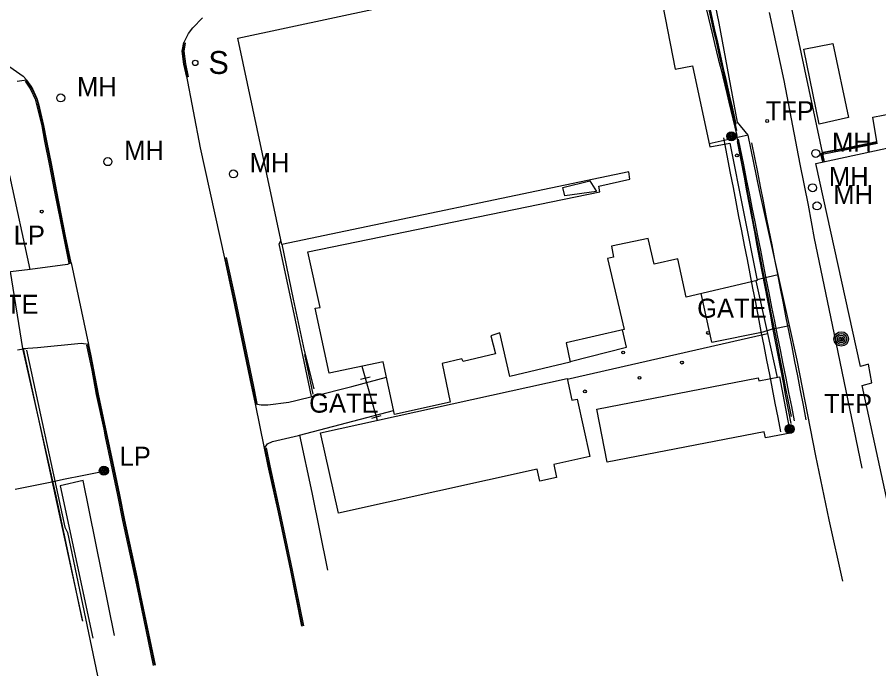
# Model space of a CAD drawing. Extents: x 368532 to 392481, y 10654822 to 10676899.
# Drawn here: x 388673.9 to 388899.6, y 10658513.4 to 10658686 of the extents above; entities that cross this region are included whole.
import ezdxf

# ---------------------------------------------------------------- set-up
doc = ezdxf.new("R2010")
doc.units = 0
for name, color, linetype in [('p_Catenary', 7, 'Continuous'), ('p_dtm retaining wall', 7, 'Continuous'), ('p_dtm sidewalk', 7, 'Continuous'), ('p_dtm slab', 7, 'Continuous'), ('p_road - paved curb', 7, 'Continuous'), ('p_road general road feature', 7, 'Continuous'), ('p_structure building', 7, 'Continuous'), ('p_structure fence', 7, 'Continuous'), ('p_structure sign', 7, 'Continuous'), ('p_structure unidentified', 7, 'Continuous'), ('p_structure wall', 7, 'Continuous'), ('p_utility general pole', 7, 'Continuous'), ('p_utility_manhole', 7, 'Continuous'), ('p_veg woods', 7, 'Continuous')]:
    doc.layers.add(name, color=color, linetype=linetype)

msp = doc.modelspace()

# ---------------------------------------------------------------- linework, layer by layer
at = {"layer": 'p_Catenary'}
for points in [[(388851.78, 10658704.13), (388852.33, 10658701.71), (388852.87, 10658699.28), (388853.42, 10658696.85), (388853.97, 10658694.42), (388854.51, 10658691.99), (388855.06, 10658689.56), (388855.61, 10658687.13), (388856.16, 10658684.7), (388856.7, 10658682.27), (388857.25, 10658679.84), (388857.8, 10658677.41), (388858.34, 10658674.98), (388858.89, 10658672.55), (388859.44, 10658670.12), (388859.98, 10658667.69), (388860.53, 10658665.26), (388861.08, 10658662.83), (388861.62, 10658660.4), (388862.17, 10658657.97)], [(388851.85, 10658702.06), (388852.4, 10658699.64), (388852.95, 10658697.23), (388853.51, 10658694.82), (388854.06, 10658692.41), (388854.61, 10658690), (388855.17, 10658687.59), (388855.72, 10658685.18), (388856.27, 10658682.77), (388856.82, 10658680.36), (388857.38, 10658677.95), (388857.93, 10658675.53), (388858.48, 10658673.12), (388859.04, 10658670.71), (388859.59, 10658668.3), (388860.14, 10658665.89), (388860.7, 10658663.48), (388861.25, 10658661.07), (388861.8, 10658658.66), (388862.35, 10658656.25)], [(388852.34, 10658696.71), (388852.87, 10658694.51), (388853.4, 10658692.32), (388853.94, 10658690.12), (388854.47, 10658687.92), (388855, 10658685.72), (388855.54, 10658683.53), (388856.07, 10658681.33), (388856.6, 10658679.13), (388857.14, 10658676.93), (388857.67, 10658674.74), (388858.2, 10658672.54), (388858.74, 10658670.34), (388859.27, 10658668.15), (388859.8, 10658665.95), (388860.34, 10658663.75), (388860.87, 10658661.55), (388861.4, 10658659.36), (388861.94, 10658657.16), (388862.47, 10658654.96)], [(388858.92, 10658654.33), (388860.71, 10658645.09), (388861.44, 10658641.32), (388862.18, 10658637.56), (388862.91, 10658633.79), (388863.64, 10658630.02), (388864.37, 10658626.26), (388865.1, 10658622.49), (388865.84, 10658618.73), (388866.57, 10658614.96), (388867.3, 10658611.19), (388868.03, 10658607.43), (388868.76, 10658603.66), (388869.5, 10658599.9), (388870.23, 10658596.13), (388870.96, 10658592.36), (388871.69, 10658588.6), (388872.42, 10658584.83), (388873.16, 10658581.07), (388873.89, 10658577.3)], [(388862.31, 10658655.01), (388863.07, 10658651.13), (388863.82, 10658647.25), (388864.57, 10658643.38), (388865.33, 10658639.5), (388866.08, 10658635.63), (388866.84, 10658631.75), (388867.59, 10658627.88), (388868.35, 10658624), (388869.1, 10658620.13), (388869.85, 10658616.25), (388870.61, 10658612.38), (388871.36, 10658608.5), (388872.12, 10658604.63), (388872.87, 10658600.75), (388873.63, 10658596.88), (388874.38, 10658593), (388875.13, 10658589.12), (388875.89, 10658585.25), (388876.64, 10658581.37)], [(388862.53, 10658653.41), (388864.31, 10658644.06), (388864.99, 10658640.47), (388865.67, 10658636.88), (388866.35, 10658633.3), (388867.03, 10658629.71), (388867.71, 10658626.12), (388868.39, 10658622.53), (388869.08, 10658618.94), (388869.76, 10658615.35), (388870.44, 10658611.76), (388871.12, 10658608.17), (388871.8, 10658604.59), (388872.48, 10658601), (388873.16, 10658597.41), (388873.84, 10658593.82), (388874.53, 10658590.23), (388875.21, 10658586.64), (388875.89, 10658583.05), (388876.57, 10658579.47)], [(388862.82, 10658654), (388864.15, 10658647.28), (388864.89, 10658643.55), (388865.63, 10658639.83), (388866.37, 10658636.1), (388867.11, 10658632.38), (388867.85, 10658628.65), (388868.59, 10658624.92), (388869.33, 10658621.2), (388870.07, 10658617.47), (388870.81, 10658613.75), (388871.55, 10658610.02), (388872.29, 10658606.3), (388873.03, 10658602.57), (388873.77, 10658598.85), (388874.52, 10658595.12), (388875.26, 10658591.4), (388876, 10658587.67), (388876.74, 10658583.94), (388877.48, 10658580.22)], [(388866.31, 10658653.03), (388867.06, 10658649.21), (388867.81, 10658645.4), (388868.56, 10658641.58), (388869.31, 10658637.76), (388870.06, 10658633.94), (388870.81, 10658630.13), (388871.56, 10658626.31), (388872.31, 10658622.49), (388873.06, 10658618.68), (388873.81, 10658614.86), (388874.56, 10658611.04), (388875.3, 10658607.23), (388876.05, 10658603.41), (388876.8, 10658599.59), (388877.55, 10658595.77), (388878.3, 10658591.96), (388879.05, 10658588.14), (388879.8, 10658584.32), (388880.55, 10658580.51)], [(388673.32, 10658562.29), (388677.71, 10658563.19), (388682.09, 10658564.09), (388686.48, 10658564.99), (388690.87, 10658565.89), (388695.25, 10658566.8)]]:
    msp.add_lwpolyline(points, dxfattribs=at)
at = {"layer": 'p_dtm retaining wall'}
for p, q in [((388746.24, 10658612.07), (388743.31, 10658626.48)), ((388749.13, 10658598.66), (388746.24, 10658612.07)), ((388676.32, 10658598.7), (388686.35, 10658552.34)), ((388751.72, 10658588.61), (388749.13, 10658598.66)), ((388686.35, 10658552.34), (388687.09, 10658550.94)), ((388687.09, 10658550.94), (388694.94, 10658513.4))]:
    msp.add_line(p, q, dxfattribs=at)
at = {"layer": 'p_dtm sidewalk'}
for p, q in [((388673.85, 10658669.19), (388676.35, 10658669.53)), ((388677.31, 10658619.91), (388671.99, 10658644.5)), ((388742.53, 10658626.55), (388742.99, 10658627.38)), ((388746.77, 10658606.57), (388742.53, 10658626.55)), ((388751, 10658586.58), (388746.77, 10658606.57)), ((388747.86, 10658576.42), (388751.11, 10658561.39)), ((388691.17, 10658564.59), (388685.14, 10658563.18)), ((388699.35, 10658523.98), (388691.17, 10658564.59)), ((388685.14, 10658563.18), (388693.74, 10658523.25)), ((388751.11, 10658561.39), (388755.2, 10658541.09))]:
    msp.add_line(p, q, dxfattribs=at)
at = {"layer": 'p_dtm slab'}
for p, q in [((388865.38, 10658655.03), (388855.22, 10658652.84)), ((388833.52, 10658599.48), (388832.49, 10658604.03)), ((388818.73, 10658595.74), (388833.52, 10658599.48))]:
    msp.add_line(p, q, dxfattribs=at)
at = {"layer": 'p_road - paved curb'}
for p, q in [((388857.83, 10658684.38), (388854.62, 10658699.74)), ((388719.94, 10658683.17), (388722.45, 10658685.85)), ((388874.87, 10658669.36), (388871.02, 10658687.23)), ((388862.58, 10658658.49), (388857.83, 10658684.38)), ((388717.64, 10658679.46), (388718.8, 10658681.69)), ((388718.8, 10658681.69), (388719.94, 10658683.17)), ((388717.15, 10658677.08), (388717.52, 10658679.37)), ((388717.3, 10658677.08), (388717.67, 10658679.35)), ((388717.65, 10658677.07), (388718.01, 10658679.29)), ((388717.55, 10658673.65), (388717.15, 10658677.08)), ((388717.7, 10658673.68), (388717.3, 10658677.08)), ((388718.04, 10658673.73), (388717.65, 10658677.07)), ((388671.13, 10658673.62), (388675.44, 10658670.55)), ((388718.32, 10658670.26), (388717.55, 10658673.65)), ((388718.47, 10658670.29), (388717.7, 10658673.68)), ((388718.81, 10658670.37), (388718.04, 10658673.73)), ((388675.44, 10658670.55), (388676.35, 10658669.53)), ((388721.94, 10658651.71), (388718.28, 10658670.99)), ((388675.95, 10658669.21), (388677.06, 10658667.66)), ((388676.23, 10658669.41), (388677.35, 10658667.86)), ((388676.35, 10658669.5), (388677.48, 10658667.94)), ((388677.06, 10658667.66), (388677.5, 10658666.95)), ((388677.35, 10658667.86), (388677.81, 10658667.11)), ((388677.48, 10658667.94), (388677.94, 10658667.18)), ((388879.03, 10658647.5), (388874.87, 10658669.36)), ((388677.5, 10658666.95), (388678.59, 10658664.53)), ((388677.81, 10658667.11), (388678.92, 10658664.65)), ((388677.94, 10658667.18), (388679.06, 10658664.7)), ((388678.59, 10658664.53), (388678.99, 10658663.14)), ((388678.92, 10658664.65), (388679.32, 10658663.23)), ((388678.99, 10658663.14), (388680.31, 10658657.51)), ((388679.06, 10658664.7), (388679.47, 10658663.27)), ((388679.32, 10658663.23), (388680.65, 10658657.58)), ((388679.47, 10658663.27), (388680.8, 10658657.61)), ((388680.31, 10658657.51), (388681.04, 10658653.48)), ((388680.65, 10658657.58), (388681.38, 10658653.54)), ((388680.8, 10658657.61), (388681.53, 10658653.57)), ((388865.38, 10658655.03), (388862.58, 10658658.49)), ((388868.33, 10658640.57), (388865.38, 10658655.03)), ((388681.04, 10658653.48), (388682.27, 10658647.51)), ((388681.38, 10658653.54), (388682.61, 10658647.58)), ((388681.53, 10658653.57), (388682.76, 10658647.61)), ((388728.26, 10658622.86), (388721.94, 10658651.71)), ((388682.27, 10658647.51), (388683.7, 10658640.25)), ((388682.61, 10658647.58), (388684.04, 10658640.32)), ((388682.76, 10658647.61), (388684.19, 10658640.35)), ((388881.17, 10658636.74), (388879.03, 10658647.5)), ((388873.05, 10658619.31), (388868.33, 10658640.57)), ((388683.7, 10658640.25), (388685.98, 10658628.53)), ((388684.04, 10658640.32), (388686.32, 10658628.6)), ((388684.19, 10658640.35), (388686.47, 10658628.63)), ((388882.82, 10658627.98), (388881.17, 10658636.74)), ((388685.98, 10658628.53), (388687.42, 10658621.51)), ((388686.32, 10658628.6), (388687.76, 10658621.58)), ((388686.47, 10658628.63), (388687.91, 10658621.61)), ((388887.5, 10658605.34), (388882.82, 10658627.98)), ((388730.59, 10658612.18), (388728.26, 10658622.86)), ((388730.74, 10658612.21), (388728.41, 10658622.89)), ((388731.08, 10658612.28), (388728.75, 10658622.97)), ((388688.01, 10658621.65), (388692.61, 10658600.19)), ((388873.22, 10658618.56), (388873.05, 10658619.31)), ((388876.23, 10658605.17), (388873.22, 10658618.56)), ((388735.29, 10658589.54), (388730.59, 10658612.18)), ((388735.44, 10658589.57), (388730.74, 10658612.21)), ((388735.78, 10658589.64), (388731.08, 10658612.28)), ((388878.27, 10658596.13), (388876.23, 10658605.17)), ((388892, 10658583.44), (388887.5, 10658605.34)), ((388692.05, 10658600.03), (388692.65, 10658597.16)), ((388692.39, 10658600.1), (388692.99, 10658597.23)), ((388692.54, 10658600.13), (388693.14, 10658597.26)), ((388692.65, 10658597.16), (388693.42, 10658593.45)), ((388692.99, 10658597.23), (388693.76, 10658593.52)), ((388693.14, 10658597.26), (388693.91, 10658593.55)), ((388883.17, 10658571.02), (388878.27, 10658596.13)), ((388693.42, 10658593.45), (388694.58, 10658587.07)), ((388693.76, 10658593.52), (388694.92, 10658587.14)), ((388693.91, 10658593.55), (388695.07, 10658587.17)), ((388736.31, 10658584.64), (388735.29, 10658589.54)), ((388736.46, 10658584.67), (388735.44, 10658589.57)), ((388736.8, 10658584.74), (388735.78, 10658589.64)), ((388694.58, 10658587.07), (388696.55, 10658578.03)), ((388694.92, 10658587.14), (388696.89, 10658578.1)), ((388695.07, 10658587.17), (388697.04, 10658578.13)), ((388738.66, 10658573.06), (388736.31, 10658584.64)), ((388895.31, 10658567.81), (388892, 10658583.44)), ((388696.55, 10658578.03), (388696.94, 10658576.02)), ((388696.89, 10658578.1), (388697.28, 10658576.09)), ((388697.04, 10658578.13), (388697.43, 10658576.12)), ((388696.94, 10658576.02), (388698.43, 10658569.05)), ((388697.28, 10658576.09), (388698.77, 10658569.12)), ((388697.43, 10658576.12), (388698.92, 10658569.15)), ((388739.66, 10658568.35), (388738.68, 10658573.04)), ((388739.81, 10658568.38), (388738.83, 10658573.07)), ((388740.15, 10658568.45), (388739.17, 10658573.14)), ((388886.62, 10658554.31), (388883.17, 10658571.02)), ((388698.43, 10658569.05), (388700.17, 10658560.72)), ((388698.77, 10658569.12), (388700.51, 10658560.79)), ((388698.92, 10658569.15), (388700.66, 10658560.82)), ((388742.31, 10658556.27), (388739.66, 10658568.35)), ((388742.46, 10658556.3), (388739.81, 10658568.38)), ((388742.8, 10658556.38), (388740.15, 10658568.45)), ((388700.17, 10658560.72), (388701.52, 10658554.11)), ((388700.51, 10658560.79), (388701.86, 10658554.18)), ((388700.66, 10658560.82), (388702.01, 10658554.21)), ((388745.55, 10658540.99), (388742.31, 10658556.27)), ((388745.7, 10658541.02), (388742.46, 10658556.3)), ((388746.04, 10658541.09), (388742.8, 10658556.38)), ((388701.52, 10658554.11), (388704.71, 10658539.2)), ((388701.86, 10658554.18), (388705.05, 10658539.27)), ((388702.01, 10658554.21), (388705.2, 10658539.3)), ((388890.19, 10658538.16), (388886.62, 10658554.31)), ((388704.71, 10658539.2), (388705.74, 10658534.31)), ((388705.05, 10658539.27), (388706.08, 10658534.38)), ((388705.2, 10658539.3), (388706.23, 10658534.41)), ((388748.47, 10658526.36), (388745.55, 10658540.99)), ((388748.62, 10658526.39), (388745.7, 10658541.02)), ((388748.96, 10658526.46), (388746.04, 10658541.09)), ((388705.74, 10658534.31), (388709.51, 10658516.12)), ((388706.08, 10658534.38), (388709.85, 10658516.19)), ((388706.23, 10658534.41), (388710, 10658516.22))]:
    msp.add_line(p, q, dxfattribs=at)
at = {"layer": 'p_road general road feature'}
for p, q in [((388898.07, 10658659.81), (388903.51, 10658660.85)), ((388899.15, 10658653.42), (388898.07, 10658659.81)), ((388885.06, 10658650.64), (388891.54, 10658651.85)), ((388891.54, 10658651.85), (388899.15, 10658653.42)), ((388891.57, 10658651.7), (388899.18, 10658653.27)), ((388891.64, 10658651.36), (388899.25, 10658652.93)), ((388884.41, 10658650.16), (388885.06, 10658650.64)), ((388884.92, 10658648), (388884.41, 10658650.16)), ((388884.58, 10658650.1), (388885.12, 10658650.5)), ((388885.06, 10658648.03), (388884.58, 10658650.1)), ((388884.97, 10658649.95), (388885.26, 10658650.17)), ((388885.41, 10658648.1), (388884.97, 10658649.95)), ((388885.12, 10658650.5), (388891.57, 10658651.7)), ((388885.26, 10658650.17), (388891.64, 10658651.36)), ((388687.08, 10658621.15), (388677.31, 10658619.91)), ((388688.01, 10658621.65), (388687.08, 10658621.15)), ((388677.31, 10658619.91), (388672.12, 10658619.26)), ((388869.13, 10658617.57), (388873.22, 10658618.56)), ((388867.74, 10658617.26), (388869.13, 10658617.57)), ((388855.9, 10658600.81), (388853.12, 10658613.58)), ((388871.49, 10658604.22), (388876.23, 10658605.17)), ((388855.9, 10658600.81), (388869.3, 10658603.55)), ((388869.3, 10658603.55), (388871.49, 10658604.22)), ((388690.68, 10658600.49), (388679.24, 10658599.36)), ((388692.61, 10658600.19), (388690.68, 10658600.49)), ((388679.24, 10658599.36), (388675.43, 10658599.07)), ((388675.43, 10658599.07), (388685.77, 10658551.74)), ((388761.58, 10658589.18), (388770.66, 10658591.69)), ((388751.54, 10658586.7), (388761.58, 10658589.18)), ((388746.9, 10658585.55), (388751.54, 10658586.7)), ((388736.31, 10658584.64), (388737.77, 10658584.43)), ((388737.77, 10658584.43), (388739.58, 10658584.41)), ((388739.58, 10658584.41), (388745.02, 10658585.09)), ((388745.02, 10658585.09), (388746.9, 10658585.55)), ((388747.86, 10658576.42), (388772.52, 10658582.94)), ((388740.77, 10658574.79), (388747.63, 10658576.36)), ((388747.63, 10658576.36), (388747.86, 10658576.42)), ((388738.66, 10658573.06), (388739.47, 10658574.21)), ((388739.47, 10658574.21), (388740.77, 10658574.79)), ((388685.77, 10658551.74), (388691.04, 10658527.69))]:
    msp.add_line(p, q, dxfattribs=at)
at = {"layer": 'p_structure building'}
for points in [[(388840.34, 10658702.95), (388846.3, 10658672.32), (388850.85, 10658673.28), (388855.4, 10658652.02), (388860.58, 10658653), (388867.79, 10658616.98), (388849.15, 10658612.66), (388847.01, 10658622.62), (388840.75, 10658621.24), (388839.2, 10658628.01), (388829.58, 10658625.95), (388830.09, 10658623.1), (388828.51, 10658622.72), (388832.95, 10658604.14), (388817.71, 10658600.68), (388818.77, 10658595.56), (388802.95, 10658591.83), (388800.33, 10658603.26), (388797.94, 10658602.5), (388799.18, 10658597.74), (388790.75, 10658595.8), (388790.36, 10658596.47), (388785.19, 10658595.27), (388787.33, 10658585.08), (388772.75, 10658581.87), (388769.81, 10658595.71), (388755.64, 10658592.69), (388751.93, 10658609.72), (388753.28, 10658609.92), (388750.02, 10658624.53), (388826.5, 10658640.21), (388826.27, 10658641.73), (388834.37, 10658643.51), (388834.17, 10658645.49), (388743.19, 10658626.45), (388731.71, 10658680.5), (388781.09, 10658691.12)], [(388910.06, 10658521.5), (388895.31, 10658589.48), (388897.81, 10658590.13), (388896.89, 10658595.06), (388894.87, 10658594.48), (388883.16, 10658647.62), (388926.76, 10658657.11)]]:
    msp.add_lwpolyline(points, dxfattribs=at)
for points in [[(388810.13, 10658567.55), (388758.03, 10658556.05), (388753.39, 10658577.07), (388817.94, 10658591.33), (388819.21, 10658585.6), (388820.6, 10658585.91), (388823.93, 10658570.84), (388814.45, 10658568.75), (388815.2, 10658565.34), (388810.83, 10658564.38)], [(388825.75, 10658583.29), (388868.04, 10658591.48), (388868.2, 10658590.66), (388873.58, 10658591.7), (388876.43, 10658577), (388869.9, 10658575.74), (388869.59, 10658577.34), (388828.44, 10658569.38)]]:
    msp.add_lwpolyline(points, close=True, dxfattribs=at)
at = {"layer": 'p_structure fence'}
for p, q in [((388885.38, 10658648.1), (388872.27, 10658709.71)), ((388672.01, 10658619.33), (388675.26, 10658599.14)), ((388867.37, 10658616.89), (388870.46, 10658603.06)), ((388870.46, 10658603.06), (388872.99, 10658591.58)), ((388676.65, 10658599.2), (388673.95, 10658598.77)), ((388675.26, 10658599.14), (388683.98, 10658560.59)), ((388751.47, 10658587.19), (388749.29, 10658597.58)), ((388764.18, 10658594.51), (388768.21, 10658580.35)), ((388766.33, 10658591.61), (388763.86, 10658591.01)), ((388769.14, 10658581.48), (388766.68, 10658580.8)), ((388683.98, 10658560.59), (388690.93, 10658527.91))]:
    msp.add_line(p, q, dxfattribs=at)
at = {"layer": 'p_structure sign'}
msp.add_circle((388720.52, 10658674), 0.713, dxfattribs=at)
at = {"layer": 'p_structure unidentified'}
for p, q in [((388879.99, 10658677.57), (388887.56, 10658679.12)), ((388887.56, 10658679.12), (388891.72, 10658659.67)), ((388883.97, 10658657.93), (388879.99, 10658677.57)), ((388891.72, 10658659.67), (388883.97, 10658657.93))]:
    msp.add_line(p, q, dxfattribs=at)
for centre in [(388870.36, 10658658.78), (388862.45, 10658649.77), (388680.32, 10658635.03), (388854.89, 10658603.23), (388832.65, 10658598.13), (388848.04, 10658595.47), (388836.93, 10658591.47), (388822.64, 10658587.93)]:
    msp.add_circle(centre, 0.375, dxfattribs=at)
at = {"layer": 'p_structure wall'}
msp.add_line((388817.99, 10658591.1), (388870.46, 10658603.06), dxfattribs=at)
at = {"layer": 'p_utility general pole'}
for centre, radius in [((388861, 10658654.77), 1.19), ((388861, 10658654.77), 0.901), ((388861, 10658654.77), 0.608), ((388861, 10658654.77), 0.337), ((388861, 10658654.77), 0.12), ((388889.78, 10658601.67), 1.9), ((388889.78, 10658601.67), 1.44), ((388889.78, 10658601.67), 0.973), ((388889.78, 10658601.67), 0.539), ((388889.78, 10658601.67), 0.192), ((388876.27, 10658578.06), 1.19), ((388876.27, 10658578.06), 0.901), ((388876.27, 10658578.06), 0.608), ((388876.27, 10658578.06), 0.337), ((388876.27, 10658578.06), 0.12), ((388696.6, 10658567.13), 1.19), ((388696.6, 10658567.13), 0.901), ((388696.6, 10658567.13), 0.608), ((388696.6, 10658567.13), 0.337), ((388696.6, 10658567.13), 0.12)]:
    msp.add_circle(centre, radius, dxfattribs=at)
at = {"layer": 'p_utility_manhole'}
for centre in [(388685.3, 10658664.82), (388883.1, 10658650.29), (388697.65, 10658648.13), (388730.53, 10658644.91), (388882.29, 10658641.28), (388883.44, 10658636.54)]:
    msp.add_circle(centre, 1.05, dxfattribs=at)
at = {"layer": 'p_veg woods'}
for points in [[(388816.81, 10658641.35), (388823.9, 10658643.07)], [(388823.9, 10658643.07), (388825.68, 10658640.34)], [(388817.4, 10658639.18), (388816.81, 10658641.35)], [(388825.68, 10658640.34), (388817.4, 10658639.18)]]:
    msp.add_lwpolyline(points, dxfattribs=at)

# ---------------------------------------------------------------- texts
at = {"layer": 'p_structure fence'}
for p in [(388659.4, 10658608.25), (388850.18, 10658607.22), (388748.53, 10658582.35)]:
    msp.add_text(' GATE', height=5, dxfattribs=at).set_placement(p)
at = {"layer": 'p_structure sign'}
msp.add_text('S', height=6, dxfattribs=at).set_placement((388723.98, 10658671.11))
at = {"layer": 'p_utility general pole'}
for s, p in [('TFP', (388869.98, 10658658.95)), ('LP', (388672.98, 10658626.37)), ('TFP', (388885.25, 10658582.24)), ('LP', (388700.72, 10658568.42))]:
    msp.add_text(s, height=5, dxfattribs=at).set_placement(p)
at = {"layer": 'p_utility_manhole'}
for p in [(388689.57, 10658665.28), (388887.37, 10658650.76), (388701.92, 10658648.59), (388734.8, 10658645.37), (388886.56, 10658641.74), (388887.71, 10658637)]:
    msp.add_text('MH', height=5, dxfattribs=at).set_placement(p)

doc.saveas('drawing.dxf')
